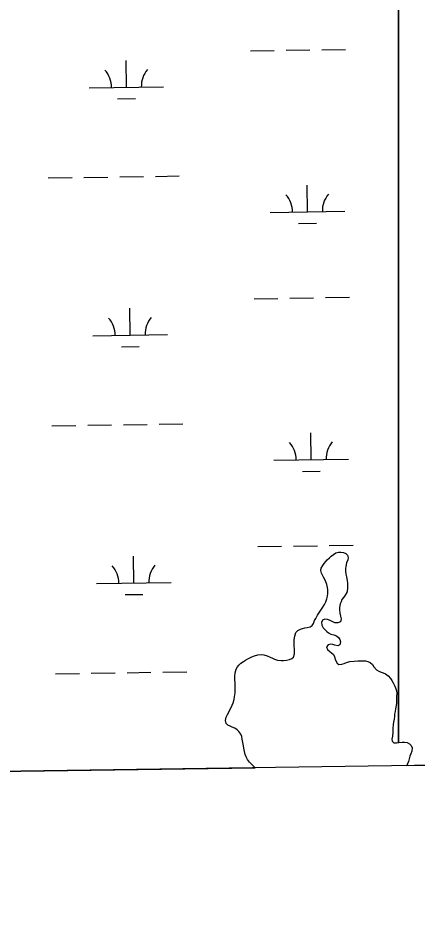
# Model space of a CAD drawing. Extents: x 3807117 to 3845308, y 337856 to 363736.
# Drawn here: x 3824059 to 3824595, y 343281 to 344483 of the extents above; entities that cross this region are included whole.
import ezdxf

# ---------------------------------------------------------------- set-up
doc = ezdxf.new("R2010")
doc.units = 0
for name, color, linetype in [('V-GRID-FRAM', 7, 'Continuous'), ('V-TOPO-SHOR', 7, 'Continuous'), ('V-WETL-SWMP', 7, 'Continuous')]:
    doc.layers.add(name, color=color, linetype=linetype)

msp = doc.modelspace()

# ---------------------------------------------------------------- linework, layer by layer
at = {"layer": 'V-GRID-FRAM'}
msp.add_lwpolyline([(3811100.6, 361461.9), (3842914.2, 361938.5), (3843194.5, 343758.3), (3811365, 343281.4), (3811100.6, 361461.9)], dxfattribs=at)
at = {"layer": 'V-TOPO-SHOR'}
for points in [[(3824368.2, 343622.7), (3824373.5, 343625.2), (3824377.1, 343626.7), (3824381.7, 343628.1), (3824385.9, 343628.5), (3824389.6, 343628), (3824394.2, 343626.8), (3824398, 343624.9), (3824401, 343623.3), (3824404.1, 343622.1), (3824408.1, 343620.8), (3824412.7, 343620.3), (3824415.9, 343620.3), (3824420.2, 343620.8), (3824424.2, 343621.8), (3824427, 343623), (3824429.6, 343624.9), (3824430.8, 343629.1), (3824430.8, 343632.5), (3824430.7, 343635.5), (3824430.2, 343639.8), (3824430.1, 343644.3), (3824430.3, 343648.2), (3824431.1, 343653.2), (3824432.7, 343657.7), (3824435.4, 343660.7), (3824438.6, 343662.2), (3824441.4, 343663.2), (3824444.8, 343664), (3824447.8, 343664.7), (3824451.6, 343665.4), (3824454.3, 343667.1), (3824456.2, 343670.1), (3824457.8, 343673.9), (3824459.4, 343676.8), (3824461.6, 343681.1), (3824464.1, 343685), (3824466.2, 343688), (3824468.6, 343691.7), (3824471, 343695.5), (3824472.9, 343699.2), (3824474.2, 343703), (3824475, 343706.5), (3824475.4, 343710.3), (3824475.3, 343715.1), (3824475.1, 343718.1), (3824474.3, 343722.1), (3824472.8, 343726.1), (3824471.4, 343729.1), (3824469.8, 343732.1), (3824468.2, 343734.7), (3824466.9, 343737.4), (3824466.1, 343741), (3824466.6, 343744.3), (3824468.6, 343747.8), (3824470.6, 343750.3), (3824472.7, 343753), (3824474.7, 343755.5), (3824477.6, 343758.3), (3824480.1, 343760.5), (3824483, 343762.8), (3824486.4, 343764.6), (3824489.7, 343765.5), (3824492.8, 343765.9), (3824496.4, 343765.4), (3824499.6, 343763.9), (3824501.7, 343761.5), (3824502.7, 343758.3), (3824502.2, 343755.2), (3824500.7, 343751.4), (3824499.5, 343746.7), (3824499.1, 343743.7), (3824499.1, 343740.1), (3824499.6, 343736.4), (3824500.5, 343732.6), (3824501.6, 343727.5), (3824501.7, 343724.3), (3824501.7, 343720.3), (3824501.7, 343716.4), (3824501, 343711.7), (3824498.8, 343708), (3824496.9, 343705.5), (3824494.5, 343702.1), (3824493.2, 343699.2), (3824492.2, 343696.2), (3824491.2, 343691.3), (3824491.1, 343688.2), (3824491.7, 343683.9), (3824492.6, 343679.7), (3824493.2, 343676.1), (3824492.6, 343672.2), (3824489.1, 343670.7), (3824485.1, 343671.1), (3824482.2, 343672.4), (3824478.4, 343674.1), (3824475.1, 343675.4), (3824471.6, 343675.7), (3824468.4, 343674.6), (3824466.9, 343671.5), (3824467.6, 343667.7), (3824469.4, 343664.4)], [(3824469.4, 343664.4), (3824471.6, 343662), (3824474.1, 343659.4), (3824476.4, 343657.3), (3824479.7, 343655.6), (3824483.6, 343654.8), (3824487, 343653.4), (3824489.6, 343651.2), (3824491.4, 343648.6), (3824492.4, 343645.6), (3824491.8, 343641.4), (3824488.9, 343639.9), (3824485, 343640.7), (3824482.2, 343641.6), (3824479.2, 343642.1), (3824476.1, 343641.3), (3824473.7, 343638.6), (3824475.1, 343635.1), (3824478.1, 343632.5), (3824480.5, 343630.5), (3824483, 343628.2), (3824484.4, 343625.2), (3824486, 343621), (3824487.9, 343616.9), (3824490.4, 343614.8), (3824494.1, 343615.2), (3824497.3, 343616.3), (3824500.4, 343617.6), (3824505.1, 343618.9), (3824511, 343619.5), (3824515.8, 343620), (3824518.9, 343619.9), (3824523.1, 343619.8), (3824526.2, 343619.8), (3824529.4, 343619.2), (3824532.5, 343617.5), (3824535.4, 343614.9), (3824537.2, 343611.8), (3824540.6, 343607.9), (3824544.1, 343606), (3824546.9, 343604.8), (3824549.8, 343603.7), (3824552.7, 343602.3), (3824556.5, 343599.9), (3824559.6, 343596.2), (3824561.2, 343593.6), (3824563.1, 343590.3), (3824564.8, 343586.6), (3824566.2, 343583.5), (3824567.5, 343579.7), (3824567.9, 343576.4), (3824567.8, 343571.5), (3824567.6, 343567.1), (3824567.5, 343563.2), (3824567.2, 343559.8), (3824566.5, 343555.6), (3824565.8, 343552.1), (3824565.2, 343548.4), (3824565, 343545.1), (3824564.5, 343541.6), (3824563.7, 343537.7), (3824563.1, 343534.5), (3824562.6, 343529.3), (3824562.6, 343523.9), (3824562.1, 343518.9), (3824561.5, 343515), (3824561.7, 343511.9), (3824564.1, 343509.7), (3824567.6, 343509.7), (3824571, 343510.2), (3824575.1, 343510.8), (3824578.6, 343510.7), (3824581.9, 343510.2), (3824585.1, 343508.6), (3824587.4, 343506.5), (3824588.7, 343503.1), (3824588.2, 343498.8), (3824587.1, 343495.2), (3824585.7, 343491.9), (3824584.8, 343488.3), (3824583.8, 343485), (3824582.3, 343481.6), (3824581.5, 343479.4)], [(3824378, 343476.4), (3824376.6, 343477.6), (3824372.9, 343481.2), (3824370.4, 343484), (3824367.8, 343487.4), (3824365.7, 343490.9), (3824364.4, 343494.2), (3824363.4, 343498.4), (3824362.7, 343502.7), (3824362.4, 343505.8), (3824361.5, 343510.2), (3824360.7, 343515), (3824359.9, 343518.5), (3824358.6, 343521.6), (3824356.2, 343524.9), (3824353.8, 343527.5), (3824350.8, 343529.6), (3824347.1, 343531), (3824344.2, 343532.1), (3824341.4, 343533.4), (3824338.9, 343536), (3824338, 343539.7), (3824339.2, 343544.5), (3824340.7, 343547.9), (3824342.9, 343552.1), (3824345.1, 343556.4), (3824347, 343560.2), (3824348.5, 343563.4), (3824349.7, 343568.1), (3824350.3, 343571.8), (3824351, 343576.8), (3824351.2, 343580.7), (3824351.2, 343585.7), (3824351, 343589.6), (3824350.6, 343595.4), (3824350.6, 343599.3), (3824351.2, 343603.7), (3824352.6, 343608.5), (3824354, 343611.7), (3824355.8, 343614.2), (3824358.7, 343616.7), (3824362.2, 343618.9), (3824365, 343620.9), (3824368.2, 343622.7)]]:
    msp.add_lwpolyline(points, dxfattribs=at)
at = {"layer": 'V-WETL-SWMP'}
for p, q in [((3824570.4, 344951.7), (3824570.4, 343510.1)), ((3824570.4, 343510.1), (3824570.4, 344951.7)), ((3824371.5, 344438.5), (3824403.5, 344438.9)), ((3824419.5, 344439.2), (3824451.5, 344439.7)), ((3824467.5, 344439.9), (3824499.4, 344440.4)), ((3824205.1, 344389.5), (3824204.6, 344425.5)), ((3824155.1, 344388.8), (3824255.1, 344390.3)), ((3824193.3, 344373.9), (3824217.3, 344374.3)), ((3824148.1, 344268.6), (3824180.1, 344269.1)), ((3824196.1, 344269.3), (3824228.1, 344269.8)), ((3824244.1, 344270), (3824276.1, 344270.5)), ((3824100.1, 344267.9), (3824132.1, 344268.4)), ((3824448.1, 344222.3), (3824447.6, 344258.3)), ((3824398.1, 344221.6), (3824498.1, 344223.1)), ((3824436.3, 344206.7), (3824460.3, 344207.1)), ((3824376.4, 344105.8), (3824408.4, 344106.3)), ((3824424.4, 344106.5), (3824456.4, 344107)), ((3824472.4, 344107.3), (3824504.4, 344107.7)), ((3824210.1, 344056.9), (3824209.6, 344092.9)), ((3824160.1, 344056.2), (3824260.1, 344057.7)), ((3824198.3, 344041.3), (3824222.3, 344041.7)), ((3824105.1, 343935.2), (3824137.1, 343935.7)), ((3824153.1, 343936), (3824185.1, 343936.4)), ((3824201.1, 343936.7), (3824233, 343937.2)), ((3824249, 343937.4), (3824281, 343937.9)), ((3824453.1, 343889.7), (3824452.6, 343925.7)), ((3824403.1, 343889), (3824503.1, 343890.5)), ((3824441.3, 343874.1), (3824465.3, 343874.5)), ((3824381.4, 343773.2), (3824413.4, 343773.7)), ((3824429.4, 343773.9), (3824461.4, 343774.4)), ((3824477.4, 343774.6), (3824509.4, 343775.1)), ((3824483, 343762.8), (3824486.4, 343764.6)), ((3824486.4, 343764.6), (3824489.7, 343765.5)), ((3824489.7, 343765.5), (3824492.8, 343765.9)), ((3824492.8, 343765.9), (3824496.4, 343765.4)), ((3824496.4, 343765.4), (3824499.6, 343763.9)), ((3824215.1, 343724.3), (3824214.5, 343760.3)), ((3824470.6, 343750.3), (3824472.7, 343753)), ((3824472.7, 343753), (3824474.7, 343755.5)), ((3824474.7, 343755.5), (3824477.6, 343758.3)), ((3824477.6, 343758.3), (3824480.1, 343760.5)), ((3824480.1, 343760.5), (3824483, 343762.8)), ((3824499.6, 343763.9), (3824501.7, 343761.5)), ((3824502.2, 343755.2), (3824500.7, 343751.4)), ((3824501.7, 343761.5), (3824502.7, 343758.3)), ((3824502.7, 343758.3), (3824502.2, 343755.2)), ((3824466.1, 343741), (3824466.6, 343744.3)), ((3824466.9, 343737.4), (3824466.1, 343741)), ((3824466.6, 343744.3), (3824468.6, 343747.8)), ((3824468.6, 343747.8), (3824470.6, 343750.3)), ((3824499.5, 343746.7), (3824499.1, 343743.7)), ((3824499.1, 343743.7), (3824499.1, 343740.1)), ((3824499.1, 343740.1), (3824499.6, 343736.4)), ((3824500.7, 343751.4), (3824499.5, 343746.7)), ((3824468.2, 343734.7), (3824466.9, 343737.4)), ((3824469.8, 343732.1), (3824468.2, 343734.7)), ((3824471.4, 343729.1), (3824469.8, 343732.1)), ((3824472.8, 343726.1), (3824471.4, 343729.1)), ((3824499.6, 343736.4), (3824500.5, 343732.6)), ((3824500.5, 343732.6), (3824501.6, 343727.5)), ((3824165.1, 343723.5), (3824265.1, 343725)), ((3824474.3, 343722.1), (3824472.8, 343726.1)), ((3824475.1, 343718.1), (3824474.3, 343722.1)), ((3824475.3, 343715.1), (3824475.1, 343718.1)), ((3824501.7, 343716.4), (3824501, 343711.7)), ((3824501.6, 343727.5), (3824501.7, 343724.3)), ((3824501.7, 343724.3), (3824501.7, 343720.3)), ((3824501.7, 343720.3), (3824501.7, 343716.4)), ((3824203.3, 343708.7), (3824227.3, 343709)), ((3824474.2, 343703), (3824475, 343706.5)), ((3824475, 343706.5), (3824475.4, 343710.3)), ((3824475.4, 343710.3), (3824475.3, 343715.1)), ((3824496.9, 343705.5), (3824494.5, 343702.1)), ((3824498.8, 343708), (3824496.9, 343705.5)), ((3824501, 343711.7), (3824498.8, 343708)), ((3824468.6, 343691.7), (3824471, 343695.5)), ((3824471, 343695.5), (3824472.9, 343699.2)), ((3824472.9, 343699.2), (3824474.2, 343703)), ((3824492.2, 343696.2), (3824491.2, 343691.3)), ((3824493.2, 343699.2), (3824492.2, 343696.2)), ((3824494.5, 343702.1), (3824493.2, 343699.2)), ((3824459.4, 343676.8), (3824461.6, 343681.1)), ((3824461.6, 343681.1), (3824464.1, 343685)), ((3824464.1, 343685), (3824466.2, 343688)), ((3824466.2, 343688), (3824468.6, 343691.7)), ((3824491.2, 343691.3), (3824491.1, 343688.2)), ((3824491.1, 343688.2), (3824491.7, 343683.9)), ((3824491.7, 343683.9), (3824492.6, 343679.7)), ((3824454.3, 343667.1), (3824456.2, 343670.1)), ((3824456.2, 343670.1), (3824457.8, 343673.9)), ((3824457.8, 343673.9), (3824459.4, 343676.8)), ((3824468.4, 343674.6), (3824466.9, 343671.5)), ((3824466.9, 343671.5), (3824467.6, 343667.7)), ((3824471.6, 343675.7), (3824468.4, 343674.6)), ((3824475.1, 343675.4), (3824471.6, 343675.7)), ((3824478.4, 343674.1), (3824475.1, 343675.4)), ((3824482.2, 343672.4), (3824478.4, 343674.1)), ((3824485.1, 343671.1), (3824482.2, 343672.4)), ((3824489.1, 343670.7), (3824485.1, 343671.1)), ((3824492.6, 343672.2), (3824489.1, 343670.7)), ((3824492.6, 343679.7), (3824493.2, 343676.1)), ((3824493.2, 343676.1), (3824492.6, 343672.2)), ((3824431.1, 343653.2), (3824432.7, 343657.7)), ((3824432.7, 343657.7), (3824435.4, 343660.7)), ((3824435.4, 343660.7), (3824438.6, 343662.2)), ((3824438.6, 343662.2), (3824441.4, 343663.2)), ((3824441.4, 343663.2), (3824444.8, 343664)), ((3824444.8, 343664), (3824447.8, 343664.7)), ((3824447.8, 343664.7), (3824451.6, 343665.4)), ((3824451.6, 343665.4), (3824454.3, 343667.1)), ((3824467.6, 343667.7), (3824469.4, 343664.4)), ((3824469.4, 343664.4), (3824471.6, 343662)), ((3824471.6, 343662), (3824474.1, 343659.4)), ((3824474.1, 343659.4), (3824476.4, 343657.3)), ((3824476.4, 343657.3), (3824479.7, 343655.6)), ((3824430.1, 343644.3), (3824430.3, 343648.2)), ((3824430.2, 343639.8), (3824430.1, 343644.3)), ((3824430.3, 343648.2), (3824431.1, 343653.2)), ((3824479.7, 343655.6), (3824483.6, 343654.8)), ((3824483.6, 343654.8), (3824487, 343653.4)), ((3824487, 343653.4), (3824489.6, 343651.2)), ((3824489.6, 343651.2), (3824491.4, 343648.6)), ((3824491.4, 343648.6), (3824492.4, 343645.6)), ((3824492.4, 343645.6), (3824491.8, 343641.4)), ((3824430.7, 343635.5), (3824430.2, 343639.8)), ((3824430.8, 343632.5), (3824430.7, 343635.5)), ((3824430.8, 343629.1), (3824430.8, 343632.5)), ((3824476.1, 343641.3), (3824473.7, 343638.6)), ((3824473.7, 343638.6), (3824475.1, 343635.1)), ((3824475.1, 343635.1), (3824478.1, 343632.5)), ((3824479.2, 343642.1), (3824476.1, 343641.3)), ((3824478.1, 343632.5), (3824480.5, 343630.5)), ((3824482.2, 343641.6), (3824479.2, 343642.1)), ((3824485, 343640.7), (3824482.2, 343641.6)), ((3824488.9, 343639.9), (3824485, 343640.7)), ((3824491.8, 343641.4), (3824488.9, 343639.9)), ((3824362.2, 343618.9), (3824365, 343620.9)), ((3824365, 343620.9), (3824368.2, 343622.7)), ((3824368.2, 343622.7), (3824373.5, 343625.2)), ((3824373.5, 343625.2), (3824377.1, 343626.7)), ((3824377.1, 343626.7), (3824381.7, 343628.1)), ((3824381.7, 343628.1), (3824385.9, 343628.5)), ((3824385.9, 343628.5), (3824389.6, 343628)), ((3824389.6, 343628), (3824394.2, 343626.8)), ((3824394.2, 343626.8), (3824398, 343624.9)), ((3824398, 343624.9), (3824401, 343623.3)), ((3824401, 343623.3), (3824404.1, 343622.1)), ((3824404.1, 343622.1), (3824408.1, 343620.8)), ((3824408.1, 343620.8), (3824412.7, 343620.3)), ((3824412.7, 343620.3), (3824415.9, 343620.3)), ((3824415.9, 343620.3), (3824420.2, 343620.8)), ((3824420.2, 343620.8), (3824424.2, 343621.8)), ((3824424.2, 343621.8), (3824427, 343623)), ((3824427, 343623), (3824429.6, 343624.9)), ((3824429.6, 343624.9), (3824430.8, 343629.1)), ((3824480.5, 343630.5), (3824483, 343628.2)), ((3824483, 343628.2), (3824484.4, 343625.2)), ((3824484.4, 343625.2), (3824486, 343621)), ((3824486, 343621), (3824487.9, 343616.9)), ((3824511, 343619.5), (3824515.8, 343620)), ((3824515.8, 343620), (3824518.9, 343619.9)), ((3824518.9, 343619.9), (3824523.1, 343619.8)), ((3824351.2, 343603.7), (3824352.6, 343608.5)), ((3824352.6, 343608.5), (3824354, 343611.7)), ((3824354, 343611.7), (3824355.8, 343614.2)), ((3824355.8, 343614.2), (3824358.7, 343616.7)), ((3824358.7, 343616.7), (3824362.2, 343618.9)), ((3824487.9, 343616.9), (3824490.4, 343614.8)), ((3824490.4, 343614.8), (3824494.1, 343615.2)), ((3824494.1, 343615.2), (3824497.3, 343616.3)), ((3824497.3, 343616.3), (3824500.4, 343617.6)), ((3824500.4, 343617.6), (3824505.1, 343618.9)), ((3824505.1, 343618.9), (3824511, 343619.5)), ((3824523.1, 343619.8), (3824526.2, 343619.8)), ((3824526.2, 343619.8), (3824529.4, 343619.2)), ((3824529.4, 343619.2), (3824532.5, 343617.5)), ((3824532.5, 343617.5), (3824535.4, 343614.9)), ((3824535.4, 343614.9), (3824537.2, 343611.8)), ((3824537.2, 343611.8), (3824540.6, 343607.9)), ((3824540.6, 343607.9), (3824544.1, 343606)), ((3824110, 343602.6), (3824142, 343603.1)), ((3824158, 343603.3), (3824190, 343603.8)), ((3824206, 343604), (3824238, 343604.5)), ((3824254, 343604.8), (3824286, 343605.2)), ((3824350.6, 343599.3), (3824351.2, 343603.7)), ((3824350.6, 343595.4), (3824350.6, 343599.3)), ((3824544.1, 343606), (3824546.9, 343604.8)), ((3824546.9, 343604.8), (3824549.8, 343603.7)), ((3824549.8, 343603.7), (3824552.7, 343602.3)), ((3824552.7, 343602.3), (3824556.5, 343599.9)), ((3824556.5, 343599.9), (3824559.6, 343596.2)), ((3824559.6, 343596.2), (3824561.2, 343593.6)), ((3824351, 343589.6), (3824350.6, 343595.4)), ((3824351.2, 343585.7), (3824351, 343589.6)), ((3824351.2, 343580.7), (3824351.2, 343585.7)), ((3824561.2, 343593.6), (3824563.1, 343590.3)), ((3824563.1, 343590.3), (3824564.8, 343586.6)), ((3824564.8, 343586.6), (3824566.2, 343583.5)), ((3824349.7, 343568.1), (3824350.3, 343571.8)), ((3824350.3, 343571.8), (3824351, 343576.8)), ((3824351, 343576.8), (3824351.2, 343580.7)), ((3824566.2, 343583.5), (3824567.5, 343579.7)), ((3824567.5, 343579.7), (3824567.9, 343576.4)), ((3824567.9, 343576.4), (3824567.8, 343571.5)), ((3824340.7, 343547.9), (3824347, 343560.2)), ((3824347, 343560.2), (3824348.5, 343563.4)), ((3824348.5, 343563.4), (3824349.7, 343568.1)), ((3824567.5, 343563.2), (3824567.2, 343559.8)), ((3824567.6, 343567.1), (3824567.5, 343563.2)), ((3824567.8, 343571.5), (3824567.6, 343567.1)), ((3824339.2, 343544.5), (3824340.7, 343547.9)), ((3824565.2, 343548.4), (3824565, 343545.1)), ((3824565.8, 343552.1), (3824565.2, 343548.4)), ((3824566.5, 343555.6), (3824565.8, 343552.1)), ((3824567.2, 343559.8), (3824566.5, 343555.6)), ((3824338, 343539.7), (3824339.2, 343544.5)), ((3824338.9, 343536), (3824338, 343539.7)), ((3824341.4, 343533.4), (3824338.9, 343536)), ((3824563.7, 343537.7), (3824563.1, 343534.5)), ((3824564.5, 343541.6), (3824563.7, 343537.7)), ((3824565, 343545.1), (3824564.5, 343541.6)), ((3824344.2, 343532.1), (3824341.4, 343533.4)), ((3824347.1, 343531), (3824344.2, 343532.1)), ((3824350.8, 343529.6), (3824347.1, 343531)), ((3824353.8, 343527.5), (3824350.8, 343529.6)), ((3824356.2, 343524.9), (3824353.8, 343527.5)), ((3824358.6, 343521.6), (3824356.2, 343524.9)), ((3824562.6, 343523.9), (3824562.1, 343518.9)), ((3824563.1, 343534.5), (3824562.6, 343529.3)), ((3824562.6, 343529.3), (3824562.6, 343523.9)), ((3824359.9, 343518.5), (3824358.6, 343521.6)), ((3824360.7, 343515), (3824359.9, 343518.5)), ((3824361.6, 343510.2), (3824360.7, 343515)), ((3824562.1, 343518.9), (3824561.5, 343515)), ((3824561.5, 343515), (3824561.7, 343511.9)), ((3824561.7, 343511.9), (3824564.1, 343509.7)), ((3824362.4, 343505.8), (3824361.6, 343510.2)), ((3824362.7, 343502.7), (3824362.4, 343505.8)), ((3824363.4, 343498.4), (3824362.7, 343502.7)), ((3824564.1, 343509.7), (3824567.6, 343509.7)), ((3824567.6, 343509.7), (3824570.4, 343510.1)), ((3824570.4, 343510.1), (3824571, 343510.2)), ((3824571, 343510.2), (3824575.1, 343510.8)), ((3824575.1, 343510.8), (3824578.6, 343510.7)), ((3824578.6, 343510.7), (3824581.9, 343510.2)), ((3824581.9, 343510.2), (3824585.1, 343508.6)), ((3824585.1, 343508.6), (3824587.4, 343506.5)), ((3824587.4, 343506.5), (3824588.7, 343503.1)), ((3824588.7, 343503.1), (3824588.2, 343498.8)), ((3824364.4, 343494.2), (3824363.4, 343498.4)), ((3824365.7, 343490.9), (3824364.4, 343494.2)), ((3824367.8, 343487.4), (3824365.7, 343490.9)), ((3824584.8, 343488.3), (3824583.8, 343485)), ((3824585.7, 343491.9), (3824584.8, 343488.3)), ((3824587.1, 343495.2), (3824585.7, 343491.9)), ((3824588.2, 343498.8), (3824587.1, 343495.2)), ((3822094.4, 343442.1), (3824378, 343476.4)), ((3824370.4, 343484), (3824367.8, 343487.4)), ((3824372.9, 343481.2), (3824370.4, 343484)), ((3824376.6, 343477.6), (3824372.9, 343481.2)), ((3824378, 343476.4), (3824376.6, 343477.6)), ((3824581.5, 343479.4), (3825056.7, 343486.5)), ((3824582.3, 343481.6), (3824581.5, 343479.4)), ((3824583.8, 343485), (3824582.3, 343481.6))]:
    msp.add_line(p, q, dxfattribs=at)
for centre, start, end in [((3824260.3, 344390.8), 140.0865, 181.6302), ((3824149.9, 344389.2), 0.0865, 41.6302), ((3824392.9, 344222), 0.0865, 41.6302), ((3824503.3, 344223.6), 140.0865, 181.6302), ((3824154.9, 344056.5), 0.0865, 41.6302), ((3824265.3, 344058.2), 140.0865, 181.6302), ((3824397.9, 343889.4), 0.0865, 41.6302), ((3824508.3, 343891), 140.0865, 181.6302), ((3824159.8, 343723.9), 0.0865, 41.6302), ((3824270.3, 343725.6), 140.0865, 181.6302)]:
    msp.add_arc(centre, 35.2, start, end, dxfattribs=at)

doc.saveas('drawing.dxf')
